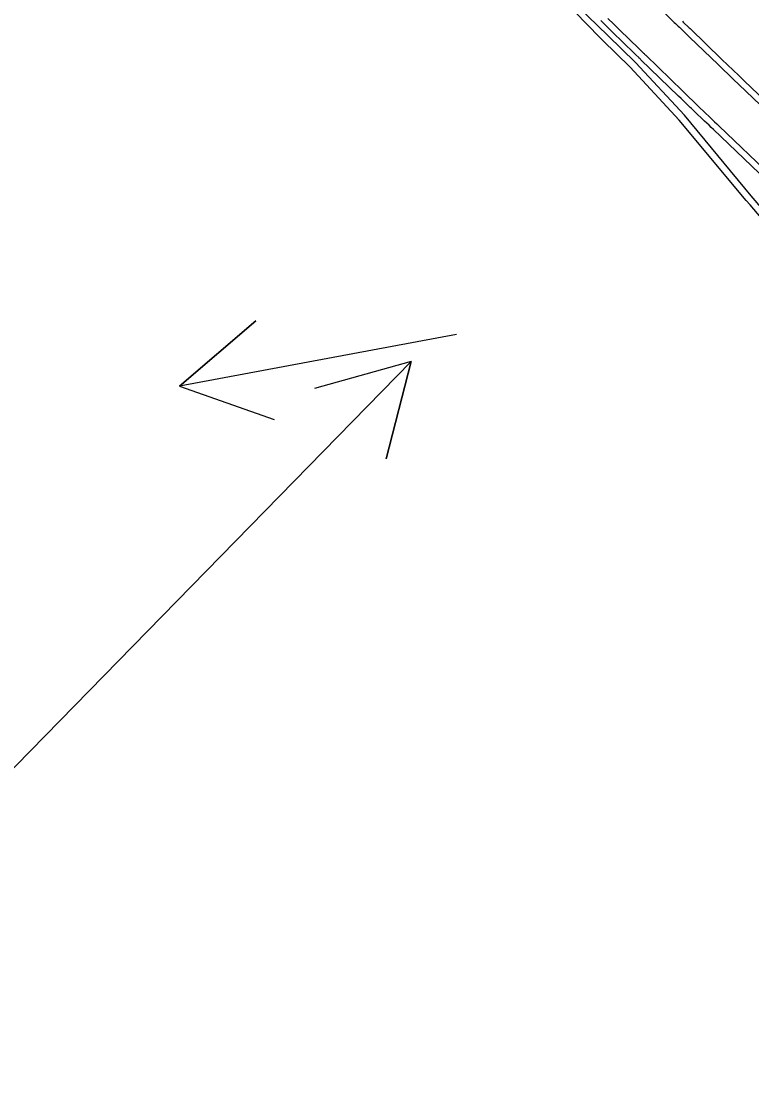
# Model space of a CAD drawing. Extents: x 954385 to 988206, y 1868364 to 1924553.
# Drawn here: x 955331.1 to 955374.8, y 1923273.7 to 1923337.7 of the extents above; entities that cross this region are included whole.
import ezdxf

# ---------------------------------------------------------------- set-up
doc = ezdxf.new("R2010")
doc.units = 0
for name, color, linetype in [('1', 7, 'Continuous'), ('31', 7, 'Continuous'), ('Default', 7, 'Continuous'), ('Ex_Minor Contours', 7, 'Continuous'), ('Perimeter', 7, 'Continuous'), ('Slopes', 7, 'Continuous')]:
    doc.layers.add(name, color=color, linetype=linetype)

msp = doc.modelspace()

# ---------------------------------------------------------------- linework, layer by layer
at = {"layer": '1'}
for points in [[(955378.994, 1923321.623), (955374.705, 1923326.677), (955374.47, 1923326.953), (955370.453, 1923331.759), (955367.533, 1923334.912), (955365.867, 1923336.532), (955365.706, 1923336.689), (955361.259, 1923341.287)], [(955369.134, 1923338.606), (955370.166, 1923337.603), (955370.242, 1923337.529), (955370.318, 1923337.456), (955370.393, 1923337.382), (955370.469, 1923337.309), (955370.773, 1923337.015), (955370.925, 1923336.868), (955371.077, 1923336.722), (955372.783, 1923335.074), (955373.093, 1923334.775), (955373.403, 1923334.476), (955373.714, 1923334.179), (955374.025, 1923333.881), (955377.477, 1923330.588)], [(955375.701, 1923328.143), (955372.505, 1923331.193), (955372.374, 1923331.318), (955372.243, 1923331.443), (955372.112, 1923331.568), (955371.981, 1923331.693), (955371.352, 1923332.293), (955371.274, 1923332.368), (955371.196, 1923332.443), (955371.118, 1923332.518), (955371.04, 1923332.593), (955370.728, 1923332.895), (955370.572, 1923333.045), (955370.416, 1923333.196), (955368.168, 1923335.369), (955368.135, 1923335.401), (955368.102, 1923335.433), (955368.07, 1923335.464), (955368.037, 1923335.496), (955367.874, 1923335.655), (955367.776, 1923335.75), (955366.445, 1923337.045), (955366.407, 1923337.082), (955366.312, 1923337.175), (955366.295, 1923337.192), (955366.278, 1923337.208), (955366.261, 1923337.225), (955366.245, 1923337.242), (955365.778, 1923337.717)]]:
    msp.add_lwpolyline(points, dxfattribs=at)
at = {"layer": 'Default'}
msp.add_arc((956111.568, 1924014.493), 954.93, 205.346268, 226.414195, dxfattribs=at)
at = {"layer": 'Ex_Minor Contours'}
for points in [[(955366.195, 1923337.832), (955366.552, 1923337.488), (955366.641, 1923337.402), (955366.73, 1923337.316), (955366.819, 1923337.23), (955366.908, 1923337.144), (955368.049, 1923336.031), (955368.117, 1923335.964), (955368.186, 1923335.897), (955368.322, 1923335.763), (955368.357, 1923335.73), (955368.391, 1923335.697), (955368.425, 1923335.663), (955368.46, 1923335.63), (955370.671, 1923333.487), (955370.995, 1923333.174), (955371.318, 1923332.861), (955371.399, 1923332.783), (955371.48, 1923332.704), (955371.561, 1923332.627), (955371.642, 1923332.549), (955372.303, 1923331.916), (955372.44, 1923331.785), (955372.578, 1923331.653), (955372.715, 1923331.522), (955372.852, 1923331.391), (955375.975, 1923328.402)], [(955370.656, 1923337.671), (955370.706, 1923337.623), (955371.056, 1923337.283), (955371.106, 1923337.235), (955373.015, 1923335.385), (955373.35, 1923335.061), (955373.686, 1923334.737), (955374.022, 1923334.414), (955374.359, 1923334.092), (955377.607, 1923330.985)]]:
    msp.add_lwpolyline(points, dxfattribs=at)
at = {"layer": 'Perimeter'}
msp.add_lwpolyline([(955434.763, 1923269.739), (955427.204, 1923276.301), (955419.541, 1923282.755), (955417.059, 1923284.825), (955412.343, 1923288.802), (955411.99, 1923289.097), (955411.581, 1923289.441), (955406.993, 1923293.451), (955403.775, 1923296.555), (955402.239, 1923298.058), (955397.526, 1923302.708), (955396.3, 1923304.011), (955392.83, 1923307.374), (955388.839, 1923311.481), (955388.223, 1923312.128), (955383.716, 1923316.978), (955381.657, 1923319.222), (955379.281, 1923321.895), (955374.994, 1923326.947), (955374.76, 1923327.223), (955370.778, 1923332.058), (955367.846, 1923335.199), (955366.184, 1923336.82), (955361.436, 1923341.447)], dxfattribs=at)
at = {"layer": 'Slopes'}
for points in [[(955357.131, 1923318.928), (955340.572, 1923315.843), (955345.131, 1923319.744), (955340.572, 1923315.843), (955346.23, 1923313.845)], [(955307.131, 1923268.928), (955354.431, 1923317.305), (955352.943, 1923311.493), (955354.431, 1923317.305), (955348.653, 1923315.687)]]:
    msp.add_lwpolyline(points, dxfattribs=at)

# ---------------------------------------------------------------- texts
at = {"layer": '31'}
msp.add_text('TEMPORARY WIDENING 2 SITE 4', height=24, rotation=110, dxfattribs=at).set_placement((955426.775, 1922804.488))

doc.saveas('drawing.dxf')
